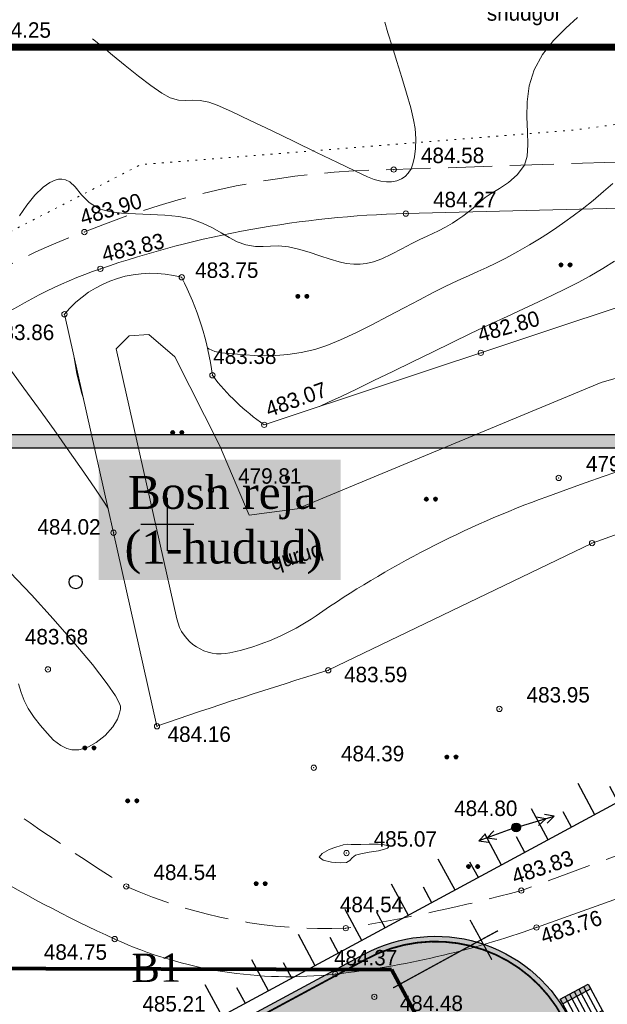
# Model space of a CAD drawing. Extents: x -516234 to 73329, y -4499813 to 47259.
# Tile 308 of 316: x 29608 to 29641, y 37010 to 37066. Entities that reach past the tile are written whole.
import ezdxf

# ---------------------------------------------------------------- set-up
doc = ezdxf.new("R2010")
doc.units = 0
doc.header["$LTSCALE"] = 0.5
doc.header["$MEASUREMENT"] = 0
doc.header["$PDMODE"] = 32
doc.header["$PDSIZE"] = 0.3
for name, pattern in [('ACAD_ISO03W100', [30, 12, -18]), ('ДОРОГИ_ГРУНТ', [7, 5, -2]), ('РА_КОНТУРЫ', [1.5, 0, -1.5])]:
    doc.linetypes.add(name, pattern=pattern)
for name, color, linetype in [('(001) Сетка', 92, 'Continuous'), ('(002) Рамка', 7, 'Continuous'), ('(004) Точки рельефа', 7, 'Continuous'), ('(007) Здания', 7, 'Continuous'), ('(022) Возд. Линии', 7, 'Continuous'), ('(025) Дорога', 7, 'Continuous'), ('(028) Гидротехн.', 7, 'Continuous'), ('(031) Горизонтали', 42, 'Continuous'), ('(035) Откосы', 7, 'Continuous'), ('(036) Растительность', 7, 'Continuous'), ('(037) Контуры', 7, 'Continuous'), ('(038) Деревья', 7, 'Continuous'), ('(039) Земля', 7, 'Continuous'), ('108', 7, 'Continuous'), ('7_вертик.отм', 7, 'Continuous'), ('7_газон', 7, 'Continuous'), ('STOYANKA', 7, 'Continuous'), ('Водопровод 2', 7, 'Continuous'), ('экспликация', 7, 'Continuous')]:
    doc.layers.add(name, color=color, linetype=linetype)
doc.layers.add('(032) Горизонтали утолщенные', color=32, linetype='Continuous', lineweight=30)
doc.layers.add('штрих', color=7, linetype='ACAD_ISO03W100', lineweight=18)
doc.styles.add('BM-431', font='bm431.ttf')
doc.styles.add('D-431', font='d431.ttf')
doc.styles.get("Standard").update_dxf_attribs({"font": 'times.ttf'})
doc.styles.add('Standard 1', font='isocpeur.ttf', dxfattribs={"height": 300})
doc.linetypes.add('Железная дорога', pattern='A,3,[5,митяй.shx,S=0.25,R=0,X=0,Y=0],0,[5,митяй.shx,S=1.025,R=180,X=0,Y=0],3', length=6)
doc.linetypes.add('ОТКОСЫ_НЕУКР', pattern='A,0.5,["|",Standard,S=1.199999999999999,R=0,X=0,Y=-1.199999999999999],1,["|",Standard,S=0.5,R=0,X=0,Y=-0.5],0.5', length=2)

# ---------------------------------------------------------------- blocks, each defined once
blk = doc.blocks.new('9633')
at = {"layer": '(031) Горизонтали', "color": 42, "linetype": 'Continuous', "lineweight": 0}
for points in [[(28675.17503578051, 37052.12783246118), (28674.51023735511, 37051.7127427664), (28673.78660242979, 37051.28831989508), (28673.11481320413, 37050.92190150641), (28672.41103723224, 37050.56273014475), (28671.66646295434, 37050.20133050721), (28670.87227881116, 37049.82822729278), (28670.01967324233, 37049.43394519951), (28669.09983468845, 37049.00900892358), (28668.10395158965, 37048.54394316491), (28667.02321238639, 37048.02927261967), (28665.97944975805, 37047.52440387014), (28664.87431305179, 37046.98708840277), (28663.74408385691, 37046.43624540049), (28662.62504376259, 37045.8907940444), (28661.55347435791, 37045.36965351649), (28660.5656572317, 37044.89174299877), (28659.69787397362, 37044.47598167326), (28658.98640617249, 37044.1412887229), (28658.46773928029, 37043.90667554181)], [(28675.08825446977, 37056.5386128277), (28674.56073341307, 37056.07060243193), (28673.9732451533, 37055.57357960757), (28673.353465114, 37055.08345195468), (28672.84475927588, 37054.70139505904), (28672.37540367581, 37054.3584702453), (28671.91902487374, 37054.03886124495), (28671.44924942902, 37053.72675179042), (28670.93970390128, 37053.40632561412), (28670.36401485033, 37053.0617664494), (28669.69580883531, 37052.67725802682), (28669.03253930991, 37052.31265626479), (28668.46221669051, 37052.02033925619), (28667.94430298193, 37051.77327399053), (28667.43826018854, 37051.54442746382), (28666.90355031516, 37051.30676666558), (28666.29963536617, 37051.03325858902), (28665.58597734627, 37050.69687022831), (28664.91281314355, 37050.35910408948), (28664.13048128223, 37049.94864691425), (28663.26995770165, 37049.49046838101), (28662.36221834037, 37049.00953817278), (28661.43823913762, 37048.53082596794), (28660.52899603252, 37048.07930144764), (28659.66546496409, 37047.67993429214), (28658.87862187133, 37047.35769417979), (28658.19944269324, 37047.13755079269), (28657.42351266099, 37046.96550258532), (28656.68320943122, 37046.85564223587), (28655.98753594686, 37046.79727636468), (28655.34549515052, 37046.77971159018), (28654.76608998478, 37046.79225453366), (28654.25832339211, 37046.82421181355), (28653.83119831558, 37046.86489004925), (28653.33837257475, 37046.9073845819), (28652.9183277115, 37046.94526284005), (28652.54673824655, 37047.01830868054), (28652.19927870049, 37047.16630596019), (28652.12770842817, 37047.22039359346)], [(28645.60335988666, 37064.72686528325), (28645.69080432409, 37064.65974241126), (28645.88686627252, 37064.50529363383), (28646.22712828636, 37064.230246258), (28646.74805521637, 37063.80252465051), (28647.46670343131, 37063.21265034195), (28648.20773431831, 37062.61689964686), (28648.91478460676, 37062.07471727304), (28649.53149102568, 37061.64554793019), (28650.00149030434, 37061.38883632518), (28650.47955205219, 37061.25383540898), (28650.88906218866, 37061.22724869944), (28651.28001144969, 37061.24389535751), (28651.70239057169, 37061.23859454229), (28652.20619029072, 37061.14616541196), (28652.68086724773, 37060.96311245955), (28653.48658886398, 37060.60198763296), (28654.53765165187, 37060.10826162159), (28655.74835212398, 37059.52740512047), (28657.03298679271, 37058.90488882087), (28658.30585217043, 37058.28618341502), (28659.48124476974, 37057.71675959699), (28660.47346110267, 37057.24208805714), (28661.19679768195, 37056.90763948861), (28661.56555101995, 37056.75888458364), (28661.93731966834, 37056.67214496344), (28662.25659792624, 37056.6239002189), (28662.55104842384, 37056.62647770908), (28662.84833379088, 37056.69220479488), (28663.11909508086, 37056.79974568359), (28663.32965249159, 37056.93284305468), (28663.50118736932, 37057.11144198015), (28663.65488106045, 37057.35548752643), (28663.76539324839, 37057.64303304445), (28663.84996281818, 37058.03779608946), (28663.90253979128, 37058.51816771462), (28663.91707418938, 37059.06253897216), (28663.88751603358, 37059.64930091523), (28663.80341689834, 37060.14068487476), (28663.63403715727, 37060.82460370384), (28663.40321375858, 37061.6421221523), (28663.13478365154, 37062.53430496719), (28662.85258378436, 37063.44221689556), (28662.58045110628, 37064.30692268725), (28662.34222256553, 37065.06948708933), (28662.16173511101, 37065.67097484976)], [(28644.5724367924, 37046.67254264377), (28644.71847332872, 37045.7578768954), (28645.00204345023, 37044.64695175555), (28645.09297096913, 37044.35588599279)]]:
    blk.add_lwpolyline(points, dxfattribs=at)
blk.add_lwpolyline([(28659.81839635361, 37019.08000221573), (28659.76935287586, 37019.06716408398), (28659.63999353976, 37019.02975202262), (28659.39004920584, 37018.94845784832), (28659.01480521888, 37018.80472783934), (28658.61192827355, 37018.59325297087), (28658.45583731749, 37018.37881317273), (28658.67540760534, 37018.20814580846), (28659.14026372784, 37018.10320905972), (28659.64715986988, 37018.06152930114), (28659.99285021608, 37018.08063290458), (28660.18783232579, 37018.18958385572), (28660.3240621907, 37018.34869521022), (28660.51782048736, 37018.50103769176), (28660.81352275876, 37018.57774711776), (28661.29115383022, 37018.65640657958), (28661.80680901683, 37018.74377976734), (28662.15000658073, 37018.82449740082), (28662.31861227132, 37018.89361935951), (28662.37146536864, 37018.94459979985), (28662.37657299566, 37018.97172208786), (28662.36684858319, 37018.99775870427), (28662.30769096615, 37019.04044417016), (28662.135642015, 37019.08376663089), (28661.79541317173, 37019.11061749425), (28661.28776381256, 37019.11108246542), (28660.81272876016, 37019.09626647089), (28660.50330346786, 37019.08920015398), (28660.25454176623, 37019.10605414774), (28660.05612136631, 37019.11588037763), (28659.81839635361, 37019.08000221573)], close=True, dxfattribs=at)
at = {"layer": '(004) Точки рельефа', "lineweight": 0, "style": 'D-431'}
for s, p in [('484.25', (28639.6773318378, 37064.78579394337)), ('484.58', (28664.21873431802, 37057.68625899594)), ('484.27', (28664.903434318, 37055.18609103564)), ('483.75', (28651.42943284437, 37051.18619971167)), ('483.86', (28639.86439089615, 37047.6655415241)), ('483.38', (28652.45202537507, 37046.3109065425)), ('479.35', (28673.56323431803, 37040.21945220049)), ('479.81', (28653.86193431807, 37039.52855220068)), ('484.02', (28642.49063277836, 37036.64869481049)), ('483.68', (28641.78149832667, 37030.4278793)), ('483.59', (28659.86148411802, 37028.28653144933)), ('483.95', (28670.20138391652, 37027.13833400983)), ('484.16', (28649.8673753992, 37024.9069121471)), ('484.39', (28659.68870939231, 37023.80781537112)), ('484.80', (28666.09760825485, 37020.71144978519)), ('485.07', (28661.54103431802, 37018.97625899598)), ('484.54', (28649.06493431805, 37017.0848589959)), ('484.54', (28659.62846751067, 37015.25988723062)), ('484.75', (28642.85455034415, 37012.56785795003)), ('484.37', (28659.29362515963, 37012.24940493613)), ('485.21', (28648.43723431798, 37009.6376910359)), ('484.48', (28663.01531791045, 37009.66904144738))]:
    blk.add_text(s, height=0.875, dxfattribs=at).set_placement(p)
for s, height, rotation, p in [('483.90', 0.8749999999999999, 16.43080747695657, (28645.05681545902, 37054.16124142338)), ('483.83', 0.875, 13.10051914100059, (28646.25842817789, 37052.07795116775)), ('482.80', 0.875, 15.7619005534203, (28667.57185368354, 37047.54073967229)), ('483.07', 0.875, 19.70903802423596, (28655.6045788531, 37043.29597622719)), ('483.83', 0.875, 18.43053637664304, (28669.53951944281, 37016.83604682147)), ('483.76', 0.875, 18.53849582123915, (28671.16365258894, 37013.44813650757))]:
    blk.add_text(s, height=height, rotation=rotation, dxfattribs=at).set_placement(p)
at = {"layer": '(037) Контуры', "linetype": 'РА_КОНТУРЫ', "lineweight": 0, "ltscale": 0.5, "style": 'BM-431'}
blk.add_text('shudgor', height=0.875, dxfattribs=at).set_placement((28667.94860579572, 37065.75263406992))
blk = doc.blocks.new('dfgdghhghhjg')
at = {"layer": '7_вертик.отм', "color": 1, "lineweight": 30, "const_width": 0.07282230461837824}
for points in [[(-1664.505901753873, -9004.755648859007), (-1664.505901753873, -9004.755648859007), (-1664.740851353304, -9002.204872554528), (-1664.740851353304, -9002.204872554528), (-1664.740851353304, -9002.204872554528)], [(-1665.763397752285, -9003.585266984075), (-1665.763397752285, -9003.585266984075), (-1663.529809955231, -9003.387116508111), (-1663.529809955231, -9003.387116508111), (-1663.529809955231, -9003.387116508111)]]:
    blk.add_lwpolyline(points, dxfattribs=at)
blk = doc.blocks.new('рпло')
at = {"layer": 'штрих', "lineweight": 30}
h = blk.add_hatch(color=6, dxfattribs=at)
h.dxf.hatch_style = 1
h.paths.add_polyline_path([(546133.6802621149, 4535241.894820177), (546133.9518627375, 4535242.022229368), (546134.7163129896, 4535240.392622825), (546134.4447140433, 4535240.265224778)])
h = blk.add_hatch(color=6, dxfattribs=at)
h.dxf.hatch_style = 1
h.paths.add_polyline_path([(546132.1410836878, 4535241.172789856), (546132.4126843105, 4535241.300199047), (546133.177134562, 4535239.670592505), (546132.9055356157, 4535239.543194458)])
at = {"color": 6, "lineweight": 30}
for points in [[(546132.1410834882, 4535241.172790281), (546133.9518900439, 4535242.022241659)], [(546132.2684927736, 4535240.901189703), (546134.0792983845, 4535241.750640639)], [(546132.3959020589, 4535240.629589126), (546134.2067067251, 4535241.479039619)], [(546132.5233113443, 4535240.357988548), (546134.3341150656, 4535241.207438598)], [(546132.6507206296, 4535240.086387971), (546134.4615234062, 4535240.935837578)], [(546132.7781299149, 4535239.814787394), (546134.5889317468, 4535240.664236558)], [(546132.9055392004, 4535239.543186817), (546134.7163400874, 4535240.392635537)]]:
    blk.add_lwpolyline(points, dxfattribs=at)
for points in [[(546133.6802621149, 4535241.894820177), (546133.9518627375, 4535242.022229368), (546134.7163129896, 4535240.392622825), (546134.4447140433, 4535240.265224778)], [(546132.1410836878, 4535241.172789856), (546132.4126843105, 4535241.300199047), (546133.177134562, 4535239.670592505), (546132.9055356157, 4535239.543194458)]]:
    blk.add_lwpolyline(points, close=True, dxfattribs=at)
blk = doc.blocks.new('гншг')
at = {"layer": '(022) Возд. Линии', "color": 6, "lineweight": 30, "flags": 128}
for points in [[(540269.5375082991, 4534639.820910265), (540268.5873402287, 4534641.580405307)], [(540269.5180120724, 4534639.805648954), (540227.7692779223, 4534617.265528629)], [(540266.8978176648, 4534638.395416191), (540265.9476495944, 4534640.154911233)], [(540268.2176629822, 4534639.108163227), (540267.7425789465, 4534639.987910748)], [(540264.2581270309, 4534636.969922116), (540263.3079589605, 4534638.729417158)], [(540265.5779723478, 4534637.682669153), (540265.1028883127, 4534638.562416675)], [(540261.6184363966, 4534635.544428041), (540260.6682683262, 4534637.303923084)], [(540262.9382817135, 4534636.257175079), (540262.4631976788, 4534637.1369226)], [(540258.9787457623, 4534634.118933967), (540258.0285776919, 4534635.878429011)], [(540260.2985910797, 4534634.831681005), (540259.8235070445, 4534635.711428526)], [(540256.3390551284, 4534632.693439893), (540255.3888870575, 4534634.452934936)], [(540257.6589004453, 4534633.406186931), (540257.1838164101, 4534634.285934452)], [(540253.6993644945, 4534631.267945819), (540252.7491964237, 4534633.027440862)], [(540255.0192098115, 4534631.980692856), (540254.5441257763, 4534632.860440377)], [(540251.0596738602, 4534629.842451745), (540250.1095057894, 4534631.601946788)], [(540252.3795191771, 4534630.555198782), (540251.904435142, 4534631.434946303)], [(540248.4199832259, 4534628.416957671), (540247.4698151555, 4534630.176452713)], [(540249.7398285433, 4534629.129704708), (540249.2647445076, 4534630.009452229)], [(540245.7802925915, 4534626.991463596), (540244.8301245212, 4534628.750958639)], [(540247.100137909, 4534627.704210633), (540246.6250538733, 4534628.583958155)], [(540243.1406019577, 4534625.565969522), (540242.1904338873, 4534627.325464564)], [(540244.4604472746, 4534626.27871656), (540243.9853632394, 4534627.158464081)], [(540240.5009113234, 4534624.140475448), (540239.550743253, 4534625.89997049)], [(540241.8207566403, 4534624.853222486), (540241.3456726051, 4534625.732970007)], [(540237.861220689, 4534622.714981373), (540236.9110526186, 4534624.474476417)], [(540239.1810660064, 4534623.427728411), (540238.7059819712, 4534624.307475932)], [(540235.2215300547, 4534621.2894873), (540234.2713619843, 4534623.048982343)], [(540236.5413753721, 4534622.002234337), (540236.0662913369, 4534622.881981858)], [(540232.5818394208, 4534619.863993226), (540231.6316713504, 4534621.623488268)], [(540233.9016847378, 4534620.576740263), (540233.426600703, 4534621.456487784)], [(540229.942148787, 4534618.438499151), (540228.9919807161, 4534620.197994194)], [(540231.2619941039, 4534619.151246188), (540230.7869100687, 4534620.030993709)], [(540228.62230347, 4534617.725752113), (540228.1472194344, 4534618.605499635)]]:
    blk.add_lwpolyline(points, dxfattribs=at)
blk = doc.blocks.new('108')
at = {"layer": '108'}
blk.add_hatch(color=255, dxfattribs=at).paths.add_polyline_path([(0.24, 0, 1), (-0.24, 0, 1)])
for radius in [0.25, 0.24]:
    blk.add_circle((0, 0), radius, dxfattribs=at)
blk = doc.blocks.new('d')
at = {"layer": '(038) Деревья'}
blk.add_ellipse((0, 0), major_axis=(0.2651650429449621, 0.2651650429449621), ratio=0.9999999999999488, start_param=5.497787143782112, end_param=11.7809724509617, dxfattribs=at)
blk = doc.blocks.new('Setka')
at = {"layer": '(001) Сетка'}
for p, q in [((0, 1.5), (0, -1.5)), ((-1.5, 0), (1.5, 0))]:
    blk.add_line(p, q, dxfattribs=at)
blk = doc.blocks.new('*X71')
at = {"color": 0}
for p, q in [((1.8, 2.04), (2.2, 2.04)), ((1.8, 2.029999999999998), (2.2, 2.029999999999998)), ((1.8, 2.02), (2.2, 2.02)), ((1.8, 2.009999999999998), (2.2, 2.009999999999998)), ((1.8, 2), (2.2, 2)), ((1.8, 1.99), (2.2, 1.99)), ((1.8, 1.98), (2.2, 1.98)), ((1.8, 1.969999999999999), (2.2, 1.969999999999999)), ((1.8, 1.959999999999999), (2.2, 1.959999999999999)), ((1.81, 2.069999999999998), (2.189999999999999, 2.069999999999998)), ((1.81, 2.06), (2.189999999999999, 2.06)), ((1.81, 2.049999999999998), (2.189999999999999, 2.049999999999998)), ((1.81, 1.95), (2.189999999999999, 1.95)), ((1.81, 1.939999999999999), (2.189999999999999, 1.939999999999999)), ((1.81, 1.929999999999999), (2.189999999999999, 1.929999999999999)), ((1.82, 2.089999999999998), (2.18, 2.089999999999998)), ((1.82, 2.08), (2.18, 2.08)), ((1.82, 1.919999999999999), (2.18, 1.919999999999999)), ((1.82, 1.909999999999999), (2.18, 1.909999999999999)), ((1.83, 2.109999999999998), (2.169999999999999, 2.109999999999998)), ((1.83, 2.1), (2.169999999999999, 2.1)), ((1.83, 1.9), (2.169999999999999, 1.9)), ((1.83, 1.889999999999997), (2.169999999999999, 1.889999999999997)), ((1.84, 2.12), (2.16, 2.12)), ((1.84, 1.879999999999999), (2.16, 1.879999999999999)), ((1.85, 2.129999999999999), (2.149999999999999, 2.129999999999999)), ((1.85, 1.87), (2.149999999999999, 1.87)), ((1.86, 2.14), (2.14, 2.14)), ((1.86, 1.86), (2.14, 1.86)), ((1.87, 2.149999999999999), (2.129999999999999, 2.149999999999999)), ((1.87, 1.85), (2.129999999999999, 1.85)), ((1.879999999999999, 2.16), (2.12, 2.16)), ((1.879999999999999, 1.84), (2.12, 1.84)), ((1.9, 2.169999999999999), (2.109999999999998, 2.169999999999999)), ((1.9, 1.83), (2.109999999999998, 1.83)), ((1.909999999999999, 2.18), (2.089999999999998, 2.18)), ((1.909999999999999, 1.82), (2.089999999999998, 1.82)), ((1.939999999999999, 2.189999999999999), (2.06, 2.189999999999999)), ((1.939999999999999, 1.81), (2.06, 1.81))]:
    blk.add_line(p, q, dxfattribs=at)
blk = doc.blocks.new('I04100')
blk.add_circle((0, 0), 0.2)
blk.add_blockref('*X71', (-2, -2))
blk = doc.blocks.new('strela1')
at = {"layer": '(022) Возд. Линии'}
for p, q in [((-2, 0), (-1.5, 0.25)), ((0, 0), (-2, 0)), ((-2, 0), (-1.5, -0.25)), ((-1.5, 0), (-1, 0.25)), ((-1.5, 0), (-1, -0.25))]:
    blk.add_line(p, q, dxfattribs=at)
blk = doc.blocks.new('strela2')
at = {"layer": '(022) Возд. Линии'}
for p, q in [((0, 0), (2, 0)), ((1.5, 0), (1, 0.25)), ((1.5, 0), (1, -0.25)), ((2, 0), (1.5, 0.25)), ((2, 0), (1.5, -0.25))]:
    blk.add_line(p, q, dxfattribs=at)

msp = doc.modelspace()

# ---------------------------------------------------------------- hatches: boundary and pattern name
at = {"layer": '7_газон', "lineweight": 0, "true_color": 0x5c5c5c, "transparency": 33554687}
h = msp.add_hatch(color=251, dxfattribs=at)
h.dxf.hatch_style = 1
edge = h.paths.add_edge_path(flags=16)
edge.add_line((29676.9670253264, 36922.96084250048), (29652.77291892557, 36909.92828613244))
edge.add_arc((29654.19563818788, 36907.28709892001), 2.999999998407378, 118.3098620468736, 208.3098621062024)
edge.add_line((29651.55445097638, 36905.86437965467), (29669.68837844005, 36872.19990448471))
edge.add_arc((29672.32956565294, 36873.62262374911), 2.999999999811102, 208.30986207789, 298.2780487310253)
edge.add_line((29673.75081818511, 36870.98064698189), (29697.06899177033, 36883.5246684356))
edge.add_arc((29695.17398839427, 36887.04730412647), 4.000000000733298, 298.2780487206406, 388.3063323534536)
edge.add_line((29698.69568820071, 36888.94404619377), (29681.03101944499, 36921.74221183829))
edge.add_arc((29678.3897445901, 36920.31965528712), 3.00000000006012, 28.30633236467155, 118.3098620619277)
edge = h.paths.add_edge_path(flags=16)
edge.add_arc((29582.9855072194, 36967.89968877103), 30.00000001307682, 100.3549001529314, 118.3098620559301)
edge.add_line((29568.75831457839, 36994.31156091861), (29528.13142186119, 36972.42721186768))
edge.add_arc((29529.55414112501, 36969.78602465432), 2.999999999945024, 118.3098620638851, 225.976051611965)
edge.add_arc((29494.80619221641, 36933.83355539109), 46.99999999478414, 28.309861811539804, 45.97605160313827, ccw=False)
edge.add_line((29536.18479198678, 36956.12282367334), (29686.13726511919, 36677.7456560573))
edge.add_arc((29688.77845233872, 36679.16837530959), 2.999999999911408, 208.3098618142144, 354.8617095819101)
edge.add_line((29691.76639664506, 36678.8996955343), (29699.50725581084, 36764.98453772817))
edge.add_arc((29669.62781274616, 36767.67133548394), 30.00000000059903, 354.8617095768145, 388.3098620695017)
edge.add_line((29696.03968487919, 36781.89852812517), (29580.77358266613, 36995.88266607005))
edge.add_arc((29578.13239545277, 36994.45994680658), 2.999999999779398, 28.30986205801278, 100.3549001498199)
edge = h.paths.add_edge_path()
edge.add_line((29429.45156085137, 37065.40154354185), (29443.21523881, 37039.99022628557))
edge.add_line((29443.21523881, 37039.99022628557), (29467.007078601, 36995.82219918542))
edge.add_arc((29480.21301466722, 37002.93579550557), 14.99999999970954, 208.3098620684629, 253.3098622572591)
edge.add_line((29475.90507996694, 36988.56771635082), (29508.30438760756, 36978.85353674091))
edge.add_arc((29494.80619219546, 36933.83355536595), 47.00000002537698, 63.28493720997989, 73.30986224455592, ccw=False)
edge.add_arc((29520.43076144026, 36984.74898970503), 10.00000000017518, 243.284937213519, 298.3098620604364)
edge.add_line((29525.17315898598, 36975.94503232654), (29566.62423568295, 36998.27334173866))
edge.add_arc((29582.98550721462, 36967.89968878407), 34.49999999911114, 90.70226828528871, 118.3098620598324, ccw=False)
edge.add_line((29582.56265496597, 37002.39709732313), (29601.16238589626, 37002.62508366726))
edge.add_arc((29600.79468828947, 37032.62283022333), 29.99999999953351, 270.7022682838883, 298.3364137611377)
edge.add_line((29615.03411904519, 37006.21755401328), (29627.39519750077, 37012.88344606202))
edge.add_arc((29631.42970288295, 37005.4019511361), 8.500000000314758, 28.306332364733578, 118.3364137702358, ccw=False)
edge.add_line((29638.91331497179, 37009.43252803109), (29702.65760048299, 36891.0778810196))
edge.add_arc((29695.17398839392, 36887.04730412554), 8.499999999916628, -61.72195127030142, 28.306332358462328, ccw=False)
edge.add_line((29699.20087056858, 36879.56170328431), (29664.33022544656, 36860.80302483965))
edge.add_arc((29666.69897966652, 36856.39973022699), 5.000000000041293, 118.2780487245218, 208.3098620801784)
edge.add_line((29662.29700097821, 36854.02853145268), (29700.001465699, 36784.03260702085))
edge.add_arc((29669.62781274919, 36767.67133548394), 34.49999999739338, -5.138290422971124, 28.30986207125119, ccw=False)
edge.add_line((29703.98917227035, 36764.58151806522), (29695.14768138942, 36666.25672866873))
edge.add_arc((29710.0874029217, 36664.91332979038), 15.00000000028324, 174.8617095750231, 208.3098618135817)
edge.add_line((29696.8814668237, 36657.7997335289), (29738.10817600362, 36581.26498698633))
edge.add_arc((29696.72957622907, 36558.97571869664), 47.00000000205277, -16.690138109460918, 28.3098618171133, ccw=False)
edge.add_line((29741.74955749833, 36545.47752301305), (29732.03538262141, 36513.07823193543))
edge.add_arc((29746.40346174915, 36508.77029714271), 14.99999999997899, 163.309861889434, 208.3098620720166)
edge.add_line((29733.19752568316, 36501.65670082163), (29762.25672105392, 36447.71016536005))
edge.add_line((29762.25672105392, 36447.71016536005), (29788.31828072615, 36389.8396773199))
edge.add_line((29788.31828072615, 36389.8396773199), (29723.7285416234, 36509.74639209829))
edge.add_line((29723.7285416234, 36509.74639209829), (29735.04445390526, 36547.48789258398))
edge.add_arc((29696.7295762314, 36558.97571869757), 39.9999999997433, 343.3098618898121, 388.3098618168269)
edge.add_line((29731.94540582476, 36577.94530873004), (29530.02202180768, 36952.80314541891))
edge.add_arc((29494.80619221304, 36933.83355538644), 40.00000000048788, 28.30986181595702, 73.30986225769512)
edge.add_line((29506.29401808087, 36972.14843313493), (29468.5366372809, 36983.46910649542))
edge.add_line((29468.5366372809, 36983.46910649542), (29424.2348273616, 37065.40154354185))
edge = h.paths.add_edge_path(flags=16)
edge.add_line((29653.96902770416, 36965.66145273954), (29629.77229082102, 36952.62747941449))
edge.add_arc((29631.19501008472, 36949.98629220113), 2.999999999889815, 118.3098620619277, 208.3098620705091)
edge.add_line((29628.55382287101, 36948.56357293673), (29646.57493355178, 36915.10853490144))
edge.add_arc((29649.2161207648, 36916.53125416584), 2.999999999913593, 208.3098620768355, 298.3098620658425)
edge.add_line((29650.63884002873, 36913.89006695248), (29674.83351591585, 36926.92293008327))
edge.add_arc((29673.4107966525, 36929.56411729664), 2.999999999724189, 298.3098620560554, 388.3063323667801)
edge.add_line((29676.05207150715, 36930.98667384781), (29658.03302182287, 36964.44282207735))
edge.add_arc((29655.3917469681, 36963.02026552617), 2.999999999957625, 28.30633236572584, 118.3098620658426)
edge = h.paths.add_edge_path(flags=16)
edge.add_line((29653.05407388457, 36973.68728408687), (29634.95140268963, 37007.29869320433))
edge.add_arc((29631.42970288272, 37005.4019511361), 4.00000000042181, 28.30633236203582, 118.3364137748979)
edge.add_line((29629.53111211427, 37008.92265463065), (29617.1700336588, 37002.25676258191))
edge.add_arc((29600.79468827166, 37032.6228302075), 34.49999999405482, 278.95978604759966, 298.33641380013, ccw=False)
edge.add_arc((29606.63498333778, 36995.58040921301), 3.000000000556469, 98.95978601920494, 208.3098621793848)
edge.add_line((29603.99379612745, 36994.15768994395), (29623.57430544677, 36957.80772818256))
edge.add_arc((29626.21549265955, 36959.23044744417), 2.9999999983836, 208.3098620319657, 298.3098620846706)
edge.add_line((29627.6382119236, 36956.58926023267), (29651.83551829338, 36969.62354032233))
edge.add_arc((29650.41279902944, 36972.26472753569), 3.000000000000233, 298.3098620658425, 388.306332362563)
at = {"layer": 'экспликация', "true_color": 0xffffff, "transparency": 33554687}
h = msp.add_hatch(color=7, dxfattribs=at)
h.dxf.hatch_style = 1
h.paths.add_polyline_path([(29699.31096382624, 36974.59593197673), (29567.02408290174, 36974.59593197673), (29567.02408290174, 37042.31270727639), (29699.31096382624, 37042.31270727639)])
h.paths.add_polyline_path([(29698.67772427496, 36975.14876672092), (29571.30087154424, 36975.14876672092), (29571.30087154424, 37041.56780584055), (29698.67772427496, 37041.56780584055)], flags=16)

# ---------------------------------------------------------------- linework, layer by layer
at = {"layer": '(004) Точки рельефа', "color": 0, "linetype": 'ByBlock', "lineweight": 0}
for p in [(29629.07012980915, 37057.32254540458), (29629.75482980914, 37054.8284454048), (29611.54492980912, 37053.78274540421), (29612.45062980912, 37051.69854540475), (29617.06082980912, 37051.22274540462), (29610.4154298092, 37049.12854540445), (29634.00409759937, 37046.94154014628), (29618.79622980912, 37045.6699454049), (29621.72812980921, 37042.86604540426), (29638.41462980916, 37039.85634540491), (29618.7133298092, 37039.16544540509), (29613.19626382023, 37036.75236255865), (29640.3019298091, 37036.16584540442), (29609.47992980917, 37029.01634540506), (29625.35882980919, 37028.96454540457), (29635.05277940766, 37026.77522721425), (29615.65862980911, 37025.79364540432), (29624.54010488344, 37023.44470857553), (29635.99972980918, 37020.06304540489), (29626.39242980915, 37018.61254540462), (29613.91632980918, 37016.72114540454), (29636.29762980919, 37016.48944540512), (29626.35452980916, 37014.35724540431), (29637.15532980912, 37014.39724540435), (29613.26562980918, 37013.74034540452), (29625.75182980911, 37011.75724540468), (29627.9709298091, 37010.47174540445)]:
    msp.add_point(p, dxfattribs=at)
at = {"layer": '(007) Здания'}
for points in [[(29699.31096382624, 36974.59593197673), (29567.02408290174, 36974.59593197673), (29567.02408290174, 37042.31270727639), (29699.31096382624, 37042.31270727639)], [(29698.67772427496, 36975.14876672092), (29571.30087154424, 36975.14876672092), (29571.30087154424, 37041.56780584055), (29698.67772427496, 37041.56780584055)]]:
    msp.add_lwpolyline(points, close=True, dxfattribs=at)
at = {"layer": '(025) Дорога', "linetype": 'ДОРОГИ_ГРУНТ', "lineweight": 0, "flags": 128}
for points in [[(29713.2080916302, 37087.70539107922), (29713.2080916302, 37087.70539107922), (29713.2080916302, 37087.70539107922), (29713.2080916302, 37087.70539107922), (29712.48744980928, 37078.62791873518), (29696.60471339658, 37069.21444751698), (29668.16985809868, 37060.42862460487), (29644.56007139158, 37057.84342908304), (29629.07010602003, 37057.32249939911, 0.09587310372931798), (29611.54495875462, 37053.78272752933, 0.1199729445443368), (29598.48511638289, 37045.18996095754, -0.07606269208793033), (29584.69254537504, 37038.22055615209, -0.04740223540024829), (29575.37019846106, 37035.42156605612, 0.04606005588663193), (29554.16349307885, 37030.868157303, 0.01272902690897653), (29545.97569976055, 37028.62196171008, 0.1481293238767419), (29538.47166653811, 37023.30296819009, -0.1385469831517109), (29531.64535581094, 37019.58235822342, -0.04424238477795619), (29519.90294877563, 37017.04524548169, -0.02726060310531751), (29513.79434002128, 37015.50279370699, -0.3041591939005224), (29505.55953230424, 37017.08010923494, 0.2305490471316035), (29466.98639995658, 37026.9124273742)], [(29733.74262407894, 37026.1515293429), (29713.72837530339, 37030.85552692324), (29708.15251843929, 37034.07322659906), (29704.83525581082, 37034.99332127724), (29701.66303084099, 37035.70153720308, 0.05263835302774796), (29697.6100487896, 37035.9290328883), (29689.06595976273, 37032.78556463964), (29665.67512373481, 37026.00100578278), (29651.46668906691, 37022.01943427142), (29636.29764160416, 37016.4894573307, -0.02608699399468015), (29626.35453064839, 37014.35720236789, -0.1147945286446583), (29613.91635255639, 37016.72117570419, -0.01232034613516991), (29607.24990967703, 37021.17538468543, -0.02240619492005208), (29597.18077601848, 37027.43386217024, 0.09428124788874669), (29587.68544624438, 37030.50458554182), (29576.89162952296, 37032.69164181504), (29576.89162952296, 37032.69164181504)]]:
    msp.add_lwpolyline(points, format="xyb", dxfattribs=at)
at = {"layer": '(025) Дорога', "lineweight": 0, "flags": 128}
for points in [[(29733.74262407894, 37026.1515293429), (29733.3437640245, 37027.94382819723), (29726.09036116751, 37054.43545309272), (29717.76345173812, 37072.09750611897), (29715.04849774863, 37073.37298636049), (29697.79826942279, 37066.79739867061), (29669.16949172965, 37057.76467021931), (29644.13725863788, 37055.19545631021), (29629.75486077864, 37054.82847616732, 0.0768665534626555), (29612.4506240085, 37051.69854663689, 0.1402129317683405), (29600.29043075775, 37043.18175818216, -0.09899041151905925), (29585.44027887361, 37035.34568172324, -0.04847237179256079), (29576.89162952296, 37032.69164181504, 3.754841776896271)], [(29712.34193818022, 37028.14956848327), (29706.81406134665, 37031.51820980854), (29702.02891034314, 37033.13653887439), (29702.02891034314, 37033.13653887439, 0.2438767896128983), (29698.73183145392, 37033.13653887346), (29689.8256848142, 37030.35251831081), (29666.53180833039, 37023.88483692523), (29652.41433865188, 37019.85628448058), (29637.15532560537, 37014.39727914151, -0.05809654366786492), (29625.75178753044, 37011.75720937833, -0.1352927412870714), (29613.26563137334, 37013.74033056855, -0.03147194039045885), (29605.34168003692, 37017.9606198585, 0.03137291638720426), (29596.29914223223, 37024.7449014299, 0.09596925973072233), (29587.31661277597, 37027.82162685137), (29576.57777566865, 37029.88972990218, 0.1329376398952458), (29555.14413329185, 37028.29916578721, -0.02000015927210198), (29548.39078010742, 37026.22191669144, 0.1463170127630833), (29540.16602499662, 37021.19080493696, -0.1355721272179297), (29533.21276998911, 37016.7334806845, -0.06098695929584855), (29522.04613436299, 37014.71617050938, 0.08291706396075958), (29512.94269589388, 37012.65789392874, -0.2944665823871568), (29504.69789236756, 37014.20022299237, 0.2509699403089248), (29465.92666090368, 37023.16813633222, 7.105777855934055)]]:
    msp.add_lwpolyline(points, format="xyb", dxfattribs=at)
at = {"layer": '(028) Гидротехн.', "color": 3, "lineweight": 0, "flags": 128}
msp.add_lwpolyline([(29698.61565086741, 37061.08490184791), (29683.99013625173, 37057.68068946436), (29657.67820711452, 37050.13491048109), (29640.81440120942, 37045.2599090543), (29623.59506045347, 37038.10713793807), (29620.87134106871, 37037.7478723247), (29619.19851722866, 37041.71250328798), (29616.67427338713, 37046.72227820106), (29615.1951115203, 37047.9897634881), (29614.07985439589, 37047.90761450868), (29613.34793919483, 37047.16164713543), (29616.7810544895, 37031.87390349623, 0.4115943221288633), (29619.79265202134, 37029.94792994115, 0.09814285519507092), (29624.67127606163, 37032.05448405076, -0.06363143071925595), (29637.74131558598, 37038.79551469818, -0.03497729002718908), (29673.07203607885, 37048.92289278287, -2.143731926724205e-11), (29691.75619731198, 37052.89031963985, 0.07209457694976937), (29700.98742565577, 37056.29322428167, -9.3383323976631e-11), (29703.51422332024, 37057.66416687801, 0.7982051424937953), (29702.49954377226, 37061.27966246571, -7.799217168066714e-12)], format="xyb", close=True, dxfattribs=at)
at = {"layer": '(032) Горизонтали утолщенные', "color": 32, "linetype": 'Continuous', "lineweight": 0}
for points in [[(29639.47851005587, 37065.92833326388), (29638.81478281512, 37065.32262117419), (29638.12592858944, 37064.62272147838), (29637.49790375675, 37063.83620800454), (29637.01666469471, 37062.97065457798), (29636.73702528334, 37062.06313550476), (29636.61878893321, 37061.16148662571), (29636.60539631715, 37060.28942407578), (29636.64028810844, 37059.47066399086), (29636.6669049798, 37058.72892250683), (29636.62868760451, 37058.08791575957), (29636.4690766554, 37057.57135988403), (29636.06451556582, 37057.01580464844), (29635.56825321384, 37056.5815543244), (29635.05194542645, 37056.2422467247), (29634.58724803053, 37055.9715196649), (29634.2458168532, 37055.74301095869), (29633.97991038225, 37055.50953085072), (29633.77746476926, 37055.32194709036), (29633.57171774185, 37055.13884355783), (29633.29590702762, 37054.91880413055), (29632.99012347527, 37054.69129939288), (29632.70557672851, 37054.49338691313), (29632.39218270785, 37054.29503104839), (29631.99985733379, 37054.06619615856), (29631.61096749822, 37053.85744173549), (29631.28994743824, 37053.70512662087), (29630.95981409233, 37053.55791419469), (29630.54358439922, 37053.36446783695), (29630.08585546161, 37053.1300673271), (29629.53124547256, 37052.83514661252), (29628.943766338, 37052.53130563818), (29628.3874299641, 37052.27014435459), (29627.92624825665, 37052.1032627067), (29627.50346901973, 37052.00581377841), (29627.16018424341, 37051.96352501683), (29626.81297180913, 37051.96695152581), (29626.37840959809, 37052.00664841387), (29625.97478415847, 37052.08890701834), (29625.46388082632, 37052.24199926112), (29624.88357013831, 37052.43476734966), (29624.27172263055, 37052.63605348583), (29623.66620883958, 37052.81469987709), (29623.10489930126, 37052.93954872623), (29622.54734901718, 37052.99529519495), (29622.09386128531, 37052.9857206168), (29621.67747874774, 37052.96083494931), (29621.23124404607, 37052.97064814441), (29620.68819982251, 37053.0651701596), (29620.20301971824, 37053.23387047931), (29619.74837046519, 37053.46685039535), (29619.29116839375, 37053.73829437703), (29618.79832983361, 37054.02238688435), (29618.23677111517, 37054.29331238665), (29617.57340856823, 37054.52525534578), (29616.88722634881, 37054.66211303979), (29616.10362881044, 37054.73961268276), (29615.27000215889, 37054.78232085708), (29614.4337325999, 37054.81480414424), (29613.64220633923, 37054.86162912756), (29612.94280958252, 37054.94736238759), (29612.38292853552, 37055.09657050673), (29611.81597583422, 37055.44769794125), (29611.39022705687, 37055.89953790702), (29611.02616947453, 37056.34414142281), (29610.72590851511, 37056.62207227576), (29610.46873783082, 37056.74889424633), (29610.27252300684, 37056.7816187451), (29610.16507697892, 37056.77984317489), (29610.07214079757, 37056.7686162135), (29609.88345717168, 37056.72103799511), (29609.59550892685, 37056.59171461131), (29609.20828368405, 37056.32469191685), (29608.73158991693, 37055.86801958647), (29608.27942421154, 37055.31255707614), (29607.86933117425, 37054.69876010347)], [(29607.41907020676, 37045.8966027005), (29608.12317663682, 37044.94396445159), (29608.94662188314, 37043.80853320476), (29609.82681907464, 37042.57896230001), (29610.70118134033, 37041.34390507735), (29611.50712180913, 37040.19201487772), (29612.18205361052, 37039.21194503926), (29612.66338987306, 37038.49234890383), (29612.88854372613, 37038.12187980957), (29612.88854505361, 37038.1218763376)], [(29607.8123927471, 37028.19891829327), (29607.96938250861, 37027.70827828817), (29608.12856598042, 37027.25670969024), (29608.35271108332, 37026.79904691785), (29608.70458573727, 37026.29012438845), (29609.06581920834, 37025.83176671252), (29609.42914358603, 37025.39331127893), (29609.80564999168, 37025.00566548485), (29610.20642954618, 37024.69973671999), (29610.55198309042, 37024.5345997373), (29610.82941730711, 37024.46756873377), (29611.02440393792, 37024.45364825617), (29611.12517258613, 37024.4566598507), (29611.22833781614, 37024.46701678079), (29611.44104126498, 37024.51022982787), (29611.770080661, 37024.62686041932), (29612.21078197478, 37024.86665835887), (29612.72915467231, 37025.2752510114), (29613.16514771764, 37025.77027329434), (29613.42131861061, 37026.20367360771), (29613.54276128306, 37026.53810686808), (29613.58411505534, 37026.76109354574), (29613.5917198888, 37026.87170884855), (29613.58478462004, 37026.94008154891), (29613.52114699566, 37027.1244971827), (29613.3103915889, 37027.51032551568), (29612.83969213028, 37028.20069444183), (29612.00116775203, 37029.28657788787), (29610.95562246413, 37030.54260287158), (29609.77904583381, 37031.88568022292), (29608.54742742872, 37033.23272076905), (29607.33675681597, 37034.50063533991)]]:
    msp.add_lwpolyline(points, dxfattribs=at)
at = {"layer": '(035) Откосы', "linetype": 'ОТКОСЫ_НЕУКР', "lineweight": 0, "flags": 128}
msp.add_lwpolyline([(29617.04759355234, 37051.21859887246, -0.08959601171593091), (29618.79620526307, 37045.66994781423, 0.07749254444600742), (29621.72808787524, 37042.86606442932), (29643.60051093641, 37050.1274246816), (29669.76127727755, 37055.90240025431), (29686.53369949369, 37061.55634264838), (29701.81073661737, 37063.37976345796, -0.5760481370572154), (29706.23207110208, 37056.86833614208), (29692.08962575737, 37051.13144853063), (29675.60507694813, 37047.17584744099), (29658.54375712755, 37042.69944416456), (29640.30191447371, 37036.1658316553), (29625.35879335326, 37028.96450729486, 0.009332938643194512), (29615.65859671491, 37025.79365872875), (29615.65859671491, 37025.79365872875), (29610.4154382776, 37049.12852972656), (29610.41543827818, 37049.12852972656, -0.2956764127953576)], format="xyb", close=True, dxfattribs=at)
at = {"layer": '(037) Контуры', "linetype": 'РА_КОНТУРЫ', "lineweight": 0, "ltscale": 0.5, "flags": 128}
msp.add_lwpolyline([(29526.03723080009, 37055.6212804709), (29536.67819244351, 37043.44711082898), (29549.13539609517, 37037.22863819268), (29553.57267280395, 37036.74686369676), (29570.54705528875, 37037.85357803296), (29586.31458732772, 37041.50670901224), (29599.88751836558, 37049.97695568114), (29614.75434630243, 37057.60967477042), (29639.17797765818, 37059.54859563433), (29675.91982313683, 37064.38591309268), (29691.73049435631, 37072.1598947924), (29711.50600335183, 37079.81151424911), (29709.603220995, 37093.89078214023)], dxfattribs=at)
at = {"color": 5, "lineweight": 80}
msp.add_line((29628.9395965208, 37012.01363101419), (29636.02432492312, 36998.94824554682), dxfattribs=at)
msp.add_lwpolyline([(29429.45156085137, 37065.40154354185), (29443.21523881, 37039.99022628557), (29467.007078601, 36995.82219918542, 0.1989123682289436), (29475.90507996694, 36988.56771635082), (29508.30438760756, 36978.85353674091, -0.04376990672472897), (29515.93522297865, 36975.81645736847, 0.2448137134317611), (29525.17315898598, 36975.94503232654), (29566.62423568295, 36998.27334173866, -0.1210469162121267), (29582.56265496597, 37002.39709732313), (29601.16238589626, 37002.62508366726, 0.1211644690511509), (29615.03411904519, 37006.21755401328), (29627.39519750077, 37012.88344606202, -0.414367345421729), (29638.91331497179, 37009.43252803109), (29702.65760048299, 36891.0778810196, -0.41435815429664), (29699.20087056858, 36879.56170328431), (29664.33022544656, 36860.80302483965, 0.4143762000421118), (29662.29700097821, 36854.02853145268), (29700.001465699, 36784.03260702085, -0.1469902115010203), (29703.98917227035, 36764.58151806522), (29695.14768138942, 36666.25672866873, 0.146990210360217)], format="xyb")
at = {"lineweight": 0, "const_width": 0.4}
msp.add_lwpolyline([(29440.11898542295, 37064.25011732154), (29848.11898542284, 37064.25011732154), (29848.11898542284, 36772.25011732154), (29440.11898542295, 36772.25011732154)], close=True, dxfattribs=at)
at = {"color": 5, "lineweight": 80, "flags": 128}
msp.add_lwpolyline([(29602.80901132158, 37012.09147116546), (29628.9395965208, 37012.01363101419)], dxfattribs=at)
at = {"layer": '7_вертик.отм', "color": 1, "lineweight": 30, "const_width": 0.07282230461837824}
msp.add_lwpolyline([(29629.03323245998, 37010.9749166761), (29629.03323245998, 37010.9749166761), (29633.3068566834, 37013.3108567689), (29633.3068566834, 37013.3108567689), (29633.3068566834, 37013.3108567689)], dxfattribs=at)
at = {"layer": 'STOYANKA', "color": 7, "lineweight": 50, "true_color": 0xffffff, "const_width": 0.1}
msp.add_lwpolyline([(29429.11038166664, 37065.40154354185), (29442.95128359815, 37039.84765081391), (29466.74295987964, 36995.67992725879, 0.1989123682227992), (29475.81892127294, 36988.28035476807), (29508.21822891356, 36978.56617515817, -0.04376990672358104), (29515.80035682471, 36975.5484813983, 0.244813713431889), (29525.31543091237, 36975.68091360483), (29566.76650760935, 36998.00922301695, -0.1210469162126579), (29582.56633194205, 37002.09711985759), (29601.16606287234, 37002.32510620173, 0.1211644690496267), (29615.17651335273, 37005.95350125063), (29627.53759180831, 37012.6193933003, -0.4143673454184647), (29638.64918748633, 37009.29027237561), (29702.39347299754, 36890.93562536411, -0.4143581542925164), (29699.05874531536, 36879.82590096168), (29664.18810019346, 36861.06722251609, 0.4143762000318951), (29662.03288225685, 36853.88625952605), (29699.73734697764, 36783.89033509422, -0.1469902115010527), (29703.69037783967, 36764.60838604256), (29694.84888695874, 36666.28359664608, 0.1469902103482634)], format="xyb", dxfattribs=at)

# ---------------------------------------------------------------- block references
at = {"layer": '(001) Сетка', "lineweight": 0}
msp.add_blockref('Setka', (29616.24172980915, 37037.22984540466), dxfattribs=at)
at = {"layer": '(002) Рамка', "color": 1, "lineweight": 30}
msp.add_blockref('гншг', (-510618.5177439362, -4497613.33336766), dxfattribs=at)
at = {"layer": '(002) Рамка', "color": 1, "linetype": 'Железная дорога', "lineweight": 30, "rotation": 273.1776736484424}
msp.add_blockref('рпло', (-4528901.319180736, 330904.1399880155), dxfattribs=at)
at = {"layer": '(007) Здания', "color": 18, "true_color": 0x000000}
msp.add_blockref('9633', (966.3948420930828, 0), dxfattribs=at)
at = {"layer": '(022) Возд. Линии'}
for name, p, rotation in [('strela1', (29636.24165466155, 37020.13376905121), 196.2914609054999), ('strela2', (29635.76461826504, 37019.97807021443), 199.9201064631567)]:
    msp.add_blockref(name, p, dxfattribs=dict(at, rotation=rotation))
at = {"layer": '(022) Возд. Линии', "linetype": 'Continuous', "lineweight": 0, "xscale": 0.9975510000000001, "yscale": 0.9975510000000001, "zscale": 0.9975510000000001, "rotation": 281.9507290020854}
msp.add_blockref('108', (29635.9997270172, 37020.06306359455), dxfattribs=at)
at = {"layer": '(036) Растительность', "linetype": 'Continuous', "xscale": 0.5, "yscale": 0.5, "zscale": 0.5}
for p in [(29638.5442009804, 37051.93033375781), (29639.05909119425, 37051.93088951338), (29623.63549129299, 37050.14808143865), (29624.15038150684, 37050.14863719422), (29616.5479973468, 37042.43700313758), (29617.06288756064, 37042.43755889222), (29630.91993232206, 37038.66423414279), (29631.43482253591, 37038.66478989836), (29611.57354714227, 37024.57235511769), (29612.08843735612, 37024.57291087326), (29632.08032111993, 37024.05653521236), (29632.59521133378, 37024.05709096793), (29613.9994474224, 37021.57877438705), (29614.51433763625, 37021.57933014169), (29633.30695190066, 37017.85672865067), (29633.82184211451, 37017.85728440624), (29621.27346373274, 37016.88520409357), (29621.78835394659, 37016.88575984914)]:
    msp.add_blockref('I04100', p, dxfattribs=at)
at = {"layer": '(038) Деревья', "linetype": 'Continuous', "lineweight": 0}
msp.add_blockref('d', (29611.05207387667, 37033.95603307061), dxfattribs=at)
at = {"rotation": 23.41988051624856}
msp.add_blockref('dfgdghhghhjg', (27582.91602539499, 45937.07289824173), dxfattribs=at)

# ---------------------------------------------------------------- texts
at = {"layer": '(039) Земля', "color": 0, "lineweight": 0, "style": 'BM-431'}
msp.add_text('quruq', height=0.875, rotation=16.64612242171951, dxfattribs=at).set_placement((29622.23546347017, 37034.60479111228))
at = {"color": 0, "ltscale": 50, "insert": (29613.2783022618, 37037.1847380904, 7.431714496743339), "char_height": 1.859393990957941, "width": 11.84633165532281, "attachment_point": 4, "style": 'Standard 1', "bg_fill": 1, "box_fill_scale": 1.5, "bg_fill_color": 2, "bg_fill_transparency": 0}
msp.add_mtext('\\pi0.72571;{\\fTimes New Roman|b0|i0|c0|p18;Bosh reja \\P\\pi0.54607;(1-hudud)}', dxfattribs=at)
at = {"layer": 'Водопровод 2', "color": 0, "lineweight": 30, "insert": (29615.6211978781, 37012.11229589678), "char_height": 1.6, "attachment_point": 5, "rotation": 0.4750299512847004}
msp.add_mtext_dynamic_manual_height_columns('{\\fTimes New Roman|b0|i0|c204|p18;\\C5;В1}', width=21.70915346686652, gutter_width=1, heights=[0], dxfattribs=at)

doc.saveas('drawing.dxf')
